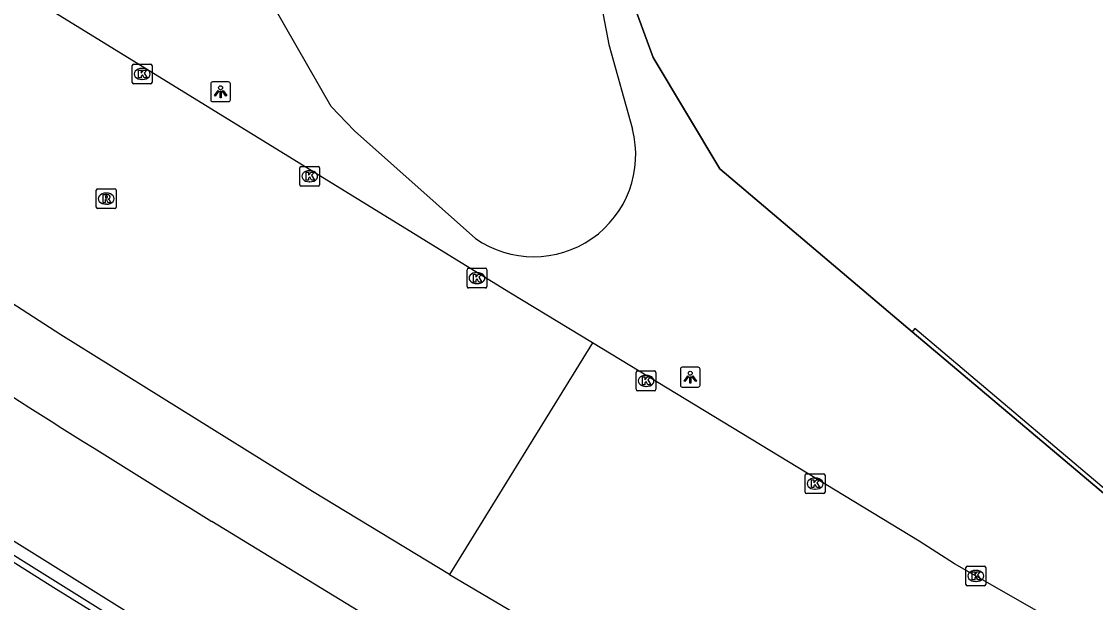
# Model space of a CAD drawing. Extents: x 156414 to 157775, y 382335 to 383765.
# Drawn here: x 157267.8 to 157322.1, y 382657.7 to 382687.1 of the extents above; entities that cross this region are included whole.
import ezdxf

# ---------------------------------------------------------------- set-up
doc = ezdxf.new("R2010")
doc.units = 0
for name, color, linetype in [('IMGEO_Berm_groen', 7, 'Continuous'), ('IMGEO_Haag', 7, 'Continuous'), ('IMGEO_Hek', 7, 'Continuous'), ('IMGEO_Kolk', 7, 'Continuous'), ('IMGEO_Lichtpunt', 7, 'Continuous'), ('IMGEO_Muur', 7, 'Continuous'), ('IMGEO_Rijbaan_regionaal_gesloten', 7, 'Continuous'), ('IMGEO_Rioolput', 7, 'Continuous')]:
    doc.layers.add(name, color=color, linetype=linetype)

msp = doc.modelspace()

# ---------------------------------------------------------------- linework, layer by layer
at = {"layer": 'IMGEO_Berm_groen'}
for points in [[(157290.721, 382676.136), (157284.606, 382681.57), (157283.43, 382682.808), (157276.286, 382695.27), (157275.336, 382697.439), (157274.706, 382700.82), (157274.614, 382701.311), (157273.8, 382705.682), (157273.708, 382706.174), (157273.268, 382708.538), (157273.261, 382708.575), (157274.28, 382714.294), (157274.815, 382719.431), (157274.919, 382721.88), (157276.035, 382724.372), (157278.498, 382727.831), (157282.103, 382732.506), (157323.797, 382779.759)], [(157312.793, 382671.421), (157303.073, 382679.648), (157299.709, 382685.284), (157297.721, 382690.716), (157294.2, 382709.269), (157294.086, 382711.624), (157294.376, 382713.781), (157295.116, 382716.549), (157295.696, 382718.191), (157296.275, 382719.865)], [(157293.478, 382706.85), (157297.46, 382685.932), (157298.659, 382681.659)]]:
    msp.add_lwpolyline(points, dxfattribs=at)
msp.add_arc((157293.67, 382680.363), 5.154, 235.0953, 14.5626, dxfattribs=at)
at = {"layer": 'IMGEO_Haag'}
for points in [[(157328.101, 382665.059), (157325.002, 382661.374), (157312.925, 382671.582), (157312.793, 382671.421)], [(157324.823, 382661.274), (157312.793, 382671.421)]]:
    msp.add_lwpolyline(points, dxfattribs=at)
at = {"layer": 'IMGEO_Hek'}
for points in [[(157295.116, 382716.549), (157294.376, 382713.781), (157294.086, 382711.624), (157294.2, 382709.269), (157297.721, 382690.716), (157299.709, 382685.284), (157303.073, 382679.648), (157312.793, 382671.421)], [(157312.793, 382671.421), (157324.823, 382661.274), (157352.104, 382644.777)]]:
    msp.add_lwpolyline(points, dxfattribs=at)
at = {"layer": 'IMGEO_Kolk'}
for p, q in [((157273.38, 382684.023), (157273.38, 382684.875)), ((157273.455, 382684.949), (157274.307, 382684.949)), ((157273.868, 382684.729), (157273.893, 382684.729)), ((157274.381, 382684.875), (157274.381, 382684.023)), ((157273.891, 382684.169), (157273.866, 382684.169)), ((157274.307, 382683.949), (157273.455, 382683.949)), ((157281.922, 382679.778), (157282.774, 382679.778)), ((157281.847, 382678.852), (157281.847, 382679.704)), ((157282.335, 382679.558), (157282.36, 382679.558)), ((157282.848, 382679.704), (157282.848, 382678.852)), ((157282.774, 382678.778), (157281.922, 382678.778)), ((157282.358, 382678.998), (157282.333, 382678.998)), ((157290.301, 382673.703), (157290.301, 382674.555)), ((157290.376, 382674.629), (157291.228, 382674.629)), ((157290.789, 382674.409), (157290.814, 382674.409)), ((157291.302, 382674.555), (157291.302, 382673.703)), ((157290.812, 382673.849), (157290.787, 382673.849)), ((157291.228, 382673.629), (157290.376, 382673.629)), ((157298.92, 382669.433), (157299.772, 382669.433)), ((157298.845, 382668.507), (157298.845, 382669.359)), ((157299.333, 382669.213), (157299.358, 382669.213)), ((157299.846, 382669.359), (157299.846, 382668.507)), ((157299.772, 382668.433), (157298.92, 382668.433)), ((157299.356, 382668.653), (157299.331, 382668.653)), ((157307.39, 382663.312), (157307.39, 382664.164)), ((157307.465, 382664.238), (157308.317, 382664.238)), ((157307.878, 382664.018), (157307.903, 382664.018)), ((157308.391, 382664.164), (157308.391, 382663.312)), ((157307.901, 382663.458), (157307.876, 382663.458)), ((157308.317, 382663.238), (157307.465, 382663.238)), ((157315.514, 382658.645), (157315.514, 382659.497)), ((157315.589, 382659.571), (157316.441, 382659.571)), ((157316.002, 382659.351), (157316.027, 382659.351)), ((157316.515, 382659.497), (157316.515, 382658.645)), ((157316.025, 382658.791), (157316, 382658.791)), ((157316.441, 382658.571), (157315.589, 382658.571))]:
    msp.add_line(p, q, dxfattribs=at)
for points in [[(157273.38, 382684.023), (157273.38, 382684.875)], [(157273.455, 382684.949), (157274.307, 382684.949)], [(157273.701, 382684.649), (157273.824, 382684.649), (157273.824, 382684.498), (157273.954, 382684.649), (157274.118, 382684.649), (157273.972, 382684.498), (157274.125, 382684.249), (157273.973, 382684.249), (157273.888, 382684.413), (157273.824, 382684.346), (157273.824, 382684.249), (157273.701, 382684.249), (157273.701, 382684.649)], [(157274.381, 382684.875), (157274.381, 382684.023)], [(157274.307, 382683.949), (157273.455, 382683.949)], [(157281.922, 382679.778), (157282.774, 382679.778)], [(157281.847, 382678.852), (157281.847, 382679.704)], [(157282.168, 382679.478), (157282.291, 382679.478), (157282.291, 382679.327), (157282.421, 382679.478), (157282.585, 382679.478), (157282.439, 382679.327), (157282.592, 382679.078), (157282.44, 382679.078), (157282.355, 382679.242), (157282.291, 382679.175), (157282.291, 382679.078), (157282.168, 382679.078), (157282.168, 382679.478)], [(157282.848, 382679.704), (157282.848, 382678.852)], [(157282.774, 382678.778), (157281.922, 382678.778)], [(157290.301, 382673.703), (157290.301, 382674.555)], [(157290.376, 382674.629), (157291.228, 382674.629)], [(157290.622, 382674.329), (157290.745, 382674.329), (157290.745, 382674.178), (157290.875, 382674.329), (157291.039, 382674.329), (157290.893, 382674.178), (157291.046, 382673.929), (157290.894, 382673.929), (157290.809, 382674.093), (157290.745, 382674.026), (157290.745, 382673.929), (157290.622, 382673.929), (157290.622, 382674.329)], [(157291.302, 382674.555), (157291.302, 382673.703)], [(157291.228, 382673.629), (157290.376, 382673.629)], [(157298.92, 382669.433), (157299.772, 382669.433)], [(157298.845, 382668.507), (157298.845, 382669.359)], [(157299.166, 382669.133), (157299.289, 382669.133), (157299.289, 382668.982), (157299.419, 382669.133), (157299.583, 382669.133), (157299.437, 382668.982), (157299.59, 382668.733), (157299.438, 382668.733), (157299.353, 382668.897), (157299.289, 382668.83), (157299.289, 382668.733), (157299.166, 382668.733), (157299.166, 382669.133)], [(157299.846, 382669.359), (157299.846, 382668.507)], [(157299.772, 382668.433), (157298.92, 382668.433)], [(157307.39, 382663.312), (157307.39, 382664.164)], [(157307.465, 382664.238), (157308.317, 382664.238)], [(157308.391, 382664.164), (157308.391, 382663.312)], [(157307.711, 382663.938), (157307.834, 382663.938), (157307.834, 382663.787), (157307.964, 382663.938), (157308.128, 382663.938), (157307.982, 382663.787), (157308.135, 382663.538), (157307.983, 382663.538), (157307.898, 382663.702), (157307.834, 382663.635), (157307.834, 382663.538), (157307.711, 382663.538), (157307.711, 382663.938)], [(157308.317, 382663.238), (157307.465, 382663.238)], [(157315.514, 382658.645), (157315.514, 382659.497)], [(157315.589, 382659.571), (157316.441, 382659.571)], [(157315.835, 382659.271), (157315.958, 382659.271), (157315.958, 382659.12), (157316.088, 382659.271), (157316.252, 382659.271), (157316.106, 382659.12), (157316.259, 382658.871), (157316.107, 382658.871), (157316.022, 382659.035), (157315.958, 382658.968), (157315.958, 382658.871), (157315.835, 382658.871), (157315.835, 382659.271)], [(157316.515, 382659.497), (157316.515, 382658.645)], [(157316.441, 382658.571), (157315.589, 382658.571)]]:
    msp.add_lwpolyline(points, dxfattribs=at)
for centre, start, end in [((157273.457, 382684.873), 91.552, 178.448), ((157273.457, 382684.873), 91.552, 178.448), ((157274.305, 382684.873), 1.552, 88.448), ((157274.305, 382684.873), 1.552, 88.448), ((157273.457, 382684.025), 181.552, 268.448), ((157273.457, 382684.025), 181.552, 268.448), ((157274.305, 382684.025), 271.552, 358.448), ((157274.305, 382684.025), 271.552, 358.448), ((157281.924, 382679.702), 91.552, 178.448), ((157281.924, 382679.702), 91.552, 178.448), ((157282.772, 382679.702), 1.552, 88.448), ((157282.772, 382679.702), 1.552, 88.448), ((157281.924, 382678.854), 181.552, 268.448), ((157281.924, 382678.854), 181.552, 268.448), ((157282.772, 382678.854), 271.552, 358.448), ((157282.772, 382678.854), 271.552, 358.448), ((157290.378, 382674.553), 91.552, 178.448), ((157290.378, 382674.553), 91.552, 178.448), ((157291.226, 382674.553), 1.552, 88.448), ((157291.226, 382674.553), 1.552, 88.448), ((157290.378, 382673.705), 181.552, 268.448), ((157290.378, 382673.705), 181.552, 268.448), ((157291.226, 382673.705), 271.552, 358.448), ((157291.226, 382673.705), 271.552, 358.448), ((157298.922, 382669.357), 91.552, 178.448), ((157298.922, 382669.357), 91.552, 178.448), ((157299.77, 382669.357), 1.552, 88.448), ((157299.77, 382669.357), 1.552, 88.448), ((157298.922, 382668.509), 181.552, 268.448), ((157298.922, 382668.509), 181.552, 268.448), ((157299.77, 382668.509), 271.552, 358.448), ((157299.77, 382668.509), 271.552, 358.448), ((157307.467, 382664.162), 91.552, 178.448), ((157307.467, 382664.162), 91.552, 178.448), ((157308.315, 382664.162), 1.552, 88.448), ((157308.315, 382664.162), 1.552, 88.448), ((157307.467, 382663.314), 181.552, 268.448), ((157307.467, 382663.314), 181.552, 268.448), ((157308.315, 382663.314), 271.552, 358.448), ((157308.315, 382663.314), 271.552, 358.448), ((157315.591, 382659.495), 91.552, 178.448), ((157315.591, 382659.495), 91.552, 178.448), ((157316.439, 382659.495), 1.552, 88.448), ((157316.439, 382659.495), 1.552, 88.448), ((157315.591, 382658.647), 181.552, 268.448), ((157315.591, 382658.647), 181.552, 268.448), ((157316.439, 382658.647), 271.552, 358.448), ((157316.439, 382658.647), 271.552, 358.448)]:
    msp.add_arc(centre, 0.0765, start, end, dxfattribs=at)
for centre, major_axis, ratio, start_param, end_param in [((157273.867, 382684.449), (-0.387, 0.002), 0.722429, 4.712389, 7.853982), ((157273.892, 382684.449), (-0.39, 0.002), 0.717154, 1.570796, 4.712389), ((157282.334, 382679.278), (-0.387, 0.002), 0.722429, 4.712389, 7.853982), ((157282.359, 382679.278), (-0.39, 0.002), 0.717154, 1.570796, 4.712389), ((157290.788, 382674.129), (-0.387, 0.002), 0.722429, 4.712389, 7.853982), ((157290.813, 382674.129), (-0.39, 0.002), 0.717154, 1.570796, 4.712389), ((157299.332, 382668.933), (-0.387, 0.002), 0.722429, 4.712389, 7.853982), ((157299.357, 382668.933), (-0.39, 0.002), 0.717154, 1.570796, 4.712389), ((157307.877, 382663.738), (-0.387, 0.002), 0.722429, 4.712389, 7.853982), ((157307.902, 382663.738), (-0.39, 0.002), 0.717154, 1.570796, 4.712389), ((157316.001, 382659.071), (-0.387, 0.002), 0.722429, 4.712389, 7.853982), ((157316.026, 382659.071), (-0.39, 0.002), 0.717154, 1.570796, 4.712389)]:
    msp.add_ellipse(centre, major_axis=major_axis, ratio=ratio, start_param=start_param, end_param=end_param, dxfattribs=at)
at = {"layer": 'IMGEO_Lichtpunt'}
for p, q in [((157277.342, 382683.956), (157277.342, 382683.149)), ((157277.342, 382683.956), (157277.342, 382683.149)), ((157278.244, 382684.051), (157277.436, 382684.051)), ((157278.244, 382684.051), (157277.436, 382684.051)), ((157278.338, 382683.149), (157278.338, 382683.956)), ((157278.338, 382683.149), (157278.338, 382683.956)), ((157277.436, 382683.055), (157278.244, 382683.055)), ((157277.436, 382683.055), (157278.244, 382683.055)), ((157301.082, 382669.524), (157301.082, 382668.717)), ((157301.082, 382669.524), (157301.082, 382668.717)), ((157301.984, 382669.619), (157301.176, 382669.619)), ((157301.984, 382669.619), (157301.176, 382669.619)), ((157302.078, 382668.717), (157302.078, 382669.524)), ((157302.078, 382668.717), (157302.078, 382669.524)), ((157301.176, 382668.623), (157301.984, 382668.623)), ((157301.176, 382668.623), (157301.984, 382668.623))]:
    msp.add_line(p, q, dxfattribs=at)
for points in [[(157277.716, 382683.62), (157277.755, 382683.592), (157277.567, 382683.33), (157277.529, 382683.357), (157277.716, 382683.62)], [(157277.818, 382683.572), (157277.865, 382683.572), (157277.865, 382683.25), (157277.818, 382683.25), (157277.818, 382683.572)], [(157277.928, 382683.592), (157277.966, 382683.619), (157278.153, 382683.357), (157278.114, 382683.329), (157277.928, 382683.592)], [(157301.456, 382669.188), (157301.495, 382669.16), (157301.307, 382668.898), (157301.269, 382668.925), (157301.456, 382669.188)], [(157301.558, 382669.14), (157301.605, 382669.14), (157301.605, 382668.818), (157301.558, 382668.818), (157301.558, 382669.14)], [(157301.668, 382669.16), (157301.706, 382669.187), (157301.893, 382668.925), (157301.854, 382668.897), (157301.668, 382669.16)]]:
    msp.add_lwpolyline(points, dxfattribs=at)
for centre in [(157277.841, 382683.754), (157301.581, 382669.322)]:
    msp.add_circle(centre, 0.0994, dxfattribs=at)
for centre, start, end in [((157277.436, 382683.956), 90, 180), ((157277.436, 382683.956), 90, 180), ((157278.244, 382683.956), 0, 90), ((157278.244, 382683.956), 0, 90), ((157277.436, 382683.149), 180, 270), ((157277.436, 382683.149), 180, 270), ((157278.244, 382683.149), 270, 0), ((157278.244, 382683.149), 270, 360), ((157301.176, 382669.524), 90, 180), ((157301.176, 382669.524), 90, 180), ((157301.984, 382669.524), 0, 90), ((157301.984, 382669.524), 0, 90), ((157301.176, 382668.717), 180, 270), ((157301.176, 382668.717), 180, 270), ((157301.984, 382668.717), 270, 0), ((157301.984, 382668.717), 270, 360)]:
    msp.add_arc(centre, 0.0946, start, end, dxfattribs=at)
at = {"layer": 'IMGEO_Muur'}
for points in [[(157250.695, 382670.555), (157254.739, 382668.032), (157255.175, 382667.757), (157280.107, 382652.168), (157301.848, 382639.259)], [(157283.576, 382649.788), (157280.749, 382651.457), (157269.408, 382658.467), (157254.972, 382667.591), (157254.537, 382667.868), (157250.49, 382670.406)]]:
    msp.add_lwpolyline(points, dxfattribs=at)
at = {"layer": 'IMGEO_Rijbaan_regionaal_gesloten'}
for points in [[(157296.632, 382670.852), (157292.489, 382673.365), (157267.67, 382688.662), (157267.127, 382688.996), (157265.069, 382690.242), (157263.191, 382692.089)], [(157289.411, 382659.148), (157282.485, 382663.336), (157269.761, 382671.265), (157262.504, 382675.939), (157262.07, 382676.218), (157258.341, 382678.62), (157255.062, 382680.732), (157254.513, 382681.092), (157253.962, 382681.449), (157253.408, 382681.803)], [(157296.632, 382670.852), (157289.411, 382659.148)], [(157355.023, 382637.63), (157344.961, 382642.896), (157341.255, 382644.91), (157337.88, 382646.744), (157328.71, 382651.806), (157314.934, 382659.688), (157313.143, 382660.837), (157296.632, 382670.852)], [(157255.66, 382668.163), (157280.293, 382652.773), (157302.578, 382639.531), (157303.186, 382638.631)], [(157307.089, 382644.255), (157286.786, 382656.089), (157277.401, 382661.824)], [(157289.411, 382659.148), (157299.644, 382653.117)]]:
    msp.add_lwpolyline(points, dxfattribs=at)
msp.add_arc((157724.138, 383386.247), 851.095, 236.964852, 238.33868, dxfattribs=at)
at = {"layer": 'IMGEO_Rioolput'}
for p, q in [((157271.562, 382677.72), (157271.562, 382678.572)), ((157271.637, 382678.646), (157272.489, 382678.646)), ((157272.05, 382678.426), (157272.075, 382678.426)), ((157272.563, 382678.572), (157272.563, 382677.72)), ((157272.489, 382677.646), (157271.637, 382677.646)), ((157272.073, 382677.866), (157272.048, 382677.866))]:
    msp.add_line(p, q, dxfattribs=at)
for points in [[(157271.562, 382677.72), (157271.562, 382678.572)], [(157271.637, 382678.646), (157272.489, 382678.646)], [(157272.151, 382678.344), (157271.899, 382678.346), (157271.899, 382677.946)], [(157272.077, 382678.265), (157272.023, 382678.265), (157272.023, 382678.184)], [(157272.023, 382678.184), (157272.075, 382678.184)], [(157272.563, 382678.572), (157272.563, 382677.72)], [(157272.489, 382677.646), (157271.637, 382677.646)], [(157271.899, 382677.946), (157272.023, 382677.946), (157272.023, 382678.108), (157272.034, 382678.108)], [(157272.081, 382678.079), (157272.152, 382677.946), (157272.292, 382677.946), (157272.227, 382678.072)]]:
    msp.add_lwpolyline(points, dxfattribs=at)
for centre, radius, start, end in [((157271.639, 382678.57), 0.0765, 91.552, 178.448), ((157271.639, 382678.57), 0.0765, 91.552, 178.448), ((157272.059, 382678.373), 0.19, 274.7715, 282.9687), ((157272.083, 382678.169), 0.0964, 77.0061, 93.1865), ((157272.097, 382678.226), 0.0378, 276.6634, 79.6772), ((157272.15, 382678.234), 0.109, 350.3612, 89.416), ((157272.148, 382678.234), 0.112, 277.5842, 350.9817), ((157272.132, 382678.019), 0.108, 29.5134, 73.7905), ((157272.487, 382678.57), 0.0765, 1.552, 88.448), ((157272.487, 382678.57), 0.0765, 1.552, 88.448), ((157271.639, 382677.722), 0.0765, 181.552, 268.448), ((157271.639, 382677.722), 0.0765, 181.552, 268.448), ((157272.033, 382678.055), 0.0533, 26.0293, 88.6989), ((157272.487, 382677.722), 0.0765, 271.552, 358.448), ((157272.487, 382677.722), 0.0765, 271.552, 358.448)]:
    msp.add_arc(centre, radius, start, end, dxfattribs=at)
for centre, major_axis, ratio, start_param, end_param in [((157272.049, 382678.146), (-0.387, 0.002), 0.722429, 4.712389, 7.853982), ((157272.074, 382678.146), (-0.39, 0.002), 0.717154, 1.570796, 4.712389)]:
    msp.add_ellipse(centre, major_axis=major_axis, ratio=ratio, start_param=start_param, end_param=end_param, dxfattribs=at)

doc.saveas('drawing.dxf')
